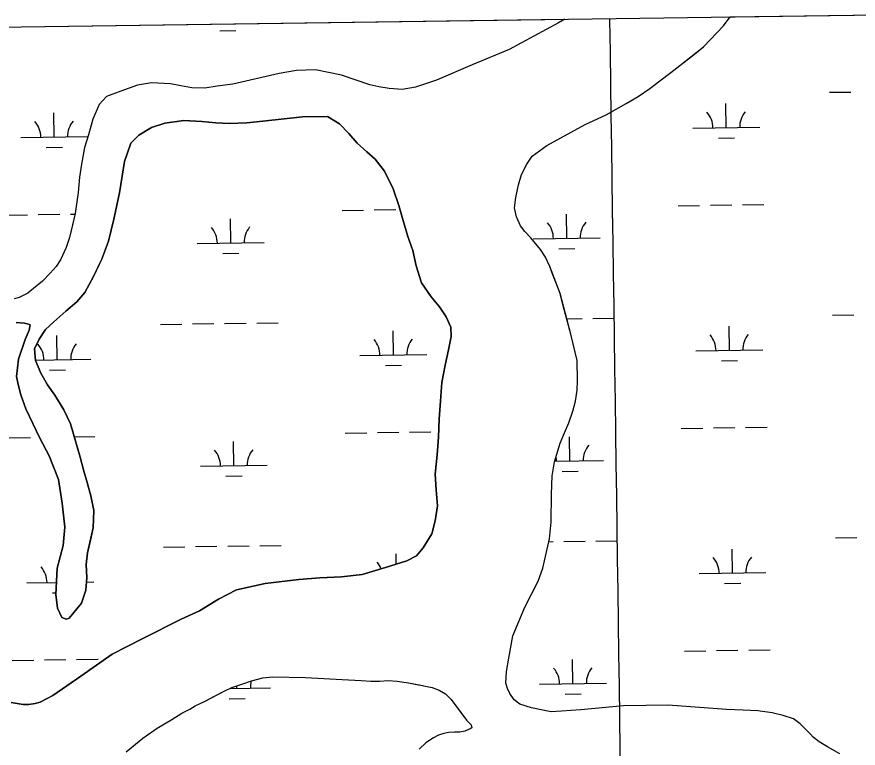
# Model space of a CAD drawing. Extents: x 3767014 to 3805179, y 361544 to 387384.
# Drawn here: x 3793966 to 3795222, y 384387 to 385480 of the extents above; entities that cross this region are included whole.
import ezdxf

# ---------------------------------------------------------------- set-up
doc = ezdxf.new("R2010")
doc.units = 0
for name, color, linetype in [('V-GRID-FRAM', 7, 'Continuous'), ('V-GRID-MAJR', 7, 'Continuous'), ('V-TOPO-SHOR', 7, 'Continuous'), ('V-WETL-SWMP', 7, 'Continuous')]:
    doc.layers.add(name, color=color, linetype=linetype)

msp = doc.modelspace()

# ---------------------------------------------------------------- linework, layer by layer
at = {"layer": 'V-GRID-FRAM'}
msp.add_lwpolyline([(3771006.872, 385146.094), (3802799.803, 385587.734), (3803060.286, 367407.215), (3771251.489, 366965.353), (3771006.872, 385146.094)], dxfattribs=at)
at = {"layer": 'V-GRID-MAJR'}
msp.add_spline([(3795108.086, 367296.749), (3795022.617, 373354.339), (3794937.112, 379414.531), (3794851.606, 385474.724), (3794851.569, 385477.324)], degree=3, dxfattribs=at)
at = {"layer": 'V-TOPO-SHOR'}
for points in [[(3794784.374, 385476.391), (3794774.677, 385471.001), (3794701.285, 385430.961), (3794645.841, 385408.267), (3794592.442, 385385.581), (3794561.279, 385375.057), (3794541.42, 385371.264)], [(3794803.099, 384936.326), (3794802.794, 384966.6), (3794793.166, 385005.751), (3794781.851, 385048.425), (3794777.137, 385066.421), (3794772.256, 385079.403), (3794766.44, 385094.425), (3794761.746, 385106.851), (3794755.188, 385121.125), (3794747.899, 385132.612), (3794740.621, 385141.312), (3794733.531, 385149.642), (3794724.39, 385159.263), (3794718.042, 385167.783), (3794712.231, 385181.318), (3794709.207, 385194.677), (3794711.003, 385209.916), (3794715.199, 385228.877), (3794719.594, 385244.497), (3794727.704, 385259.945), (3794735.273, 385271.86), (3794757.128, 385287.55), (3794814.576, 385319.353), (3794845.908, 385333.593), (3794875.744, 385350.614), (3794893.535, 385360.899), (3794911.129, 385373.042), (3794926.129, 385384.43), (3794942.425, 385396.569), (3794956.128, 385407.024), (3794975.383, 385422.331), (3794991.491, 385435.211), (3795021.268, 385466.717), (3795031.228, 385479.82)], [(3794541.42, 385371.264), (3794521.729, 385372.671), (3794506.487, 385375.21), (3794493.102, 385378.499), (3794450.511, 385392.817), (3794411.663, 385400.651), (3794383.433, 385399.981), (3794357.821, 385395.42), (3794288.42, 385379.544), (3794265.217, 385376.294), (3794246.655, 385373.248), (3794227.337, 385373.914), (3794210.795, 385376.634), (3794195.181, 385379.915), (3794166.943, 385381.473), (3794145.97, 385377.862), (3794121.117, 385368.847), (3794099.978, 385360.776), (3794088.693, 385349.217), (3794079.309, 385327.076), (3794072.715, 385303.835), (3794067.034, 385284.867), (3794062.489, 385259.775), (3794059.593, 385240.632), (3794057.641, 385217.781), (3794052.753, 385186.186), (3794047.459, 385162.949), (3794044.536, 385150.307), (3794039.58, 385135.615), (3794031.296, 385117.193), (3794024.65, 385107.137), (3794015.774, 385097.074)], [(3794514.941, 385249.377), (3794501.173, 385267.502), (3794488.428, 385278.408), (3794473.934, 385291.052), (3794461.675, 385305.445), (3794447.921, 385320.084), (3794429.945, 385330.971), (3794392.594, 385330.324), (3794333.1, 385323.861), (3794309.201, 385321.524), (3794282.809, 385320.424), (3794263.13, 385321.839), (3794242.203, 385323.748), (3794215.303, 385324.887), (3794186.68, 385321.037), (3794167.031, 385314.483), (3794147.903, 385302.953), (3794136.244, 385291.451), (3794126.393, 385263.768), (3794119.108, 385216.92), (3794110.547, 385177.539), (3794102.71, 385144.636), (3794092.855, 385118.201), (3794080.505, 385092.25)], [(3794019.743, 384465.939), (3794061.215, 384495.24), (3794108.401, 384528.051), (3794154.131, 384551.394), (3794211.045, 384580.011), (3794238.638, 384592.821), (3794266.957, 384610.116), (3794294.048, 384623.922), (3794336.595, 384633.306), (3794386.876, 384639.483), (3794418.243, 384642.098), (3794450.612, 384643.47), (3794481.477, 384647.081), (3794516.303, 384657.179), (3794548.137, 384667.518), (3794562.551, 384675.046), (3794572.716, 384686.542), (3794585.581, 384707.761), (3794590.736, 384726.957), (3794593.882, 384749.63), (3794592.045, 384773.283), (3794590.457, 384796.685), (3794593.581, 384825.584), (3794595.467, 384852.239), (3794596.354, 384879.387), (3794598.737, 384906.044), (3794600.372, 384933.692), (3794605.498, 384959.614), (3794610.388, 384982.543), (3794614.294, 385002.483), (3794613.989, 385016.425), (3794606.954, 385031.589), (3794596.931, 385046.99), (3794584.422, 385061.883), (3794570.393, 385082.746), (3794562.324, 385107.864), (3794557.001, 385131.005), (3794549.946, 385151.894), (3794542.374, 385177.017), (3794536.314, 385198.161), (3794527.748, 385223.03), (3794514.941, 385249.377)], [(3794015.774, 385097.074), (3794003.935, 385085.324), (3793990.979, 385073.943), (3793982.275, 385067.408), (3793969.301, 385060.857), (3793962.065, 385058.598)], [(3794080.505, 385092.25), (3794067.402, 385068.043), (3794055.256, 385054.047), (3794039.123, 385040.287), (3794021.257, 385024.527), (3794008.852, 385012.774), (3793998.948, 384998.538), (3793992.032, 384983.817), (3793993.844, 384966.643), (3794001.639, 384947.748), (3794011.42, 384930.354), (3794022.688, 384914.709), (3794035.974, 384893.097), (3794045.769, 384872.215), (3794051.829, 384851.322), (3794060.412, 384821.97), (3794065.219, 384803.063), (3794070.773, 384784.407), (3794076.332, 384764.507), (3794080.903, 384742.36), (3794080.01, 384716.457), (3794076.825, 384702.747), (3794071.441, 384679.316), (3794069.27, 384661.876), (3794070.591, 384642.209), (3794068.924, 384623.275), (3794062.276, 384604.073), (3794043.938, 384581.588), (3794039.709, 384580.076), (3794033.223, 384582.79), (3794026.444, 384596.708)], [(3794026.444, 384596.708), (3794024.122, 384617.121), (3794025.959, 384656.475), (3794035.038, 384690.38), (3794037.669, 384717.534), (3794033.79, 384753.628), (3794028.171, 384788.968), (3794014.085, 384824.276), (3794000.283, 384850.369), (3793989.488, 384872.242), (3793979.189, 384894.365), (3793971.636, 384915.252), (3793967.589, 384930.678), (3793965.549, 384942.871), (3793968.435, 384968.533), (3793978.527, 384997.958), (3793984.448, 385011.93), (3793985.912, 385019.655), (3793983.418, 385020.64), (3793977.436, 385022.111), (3793964.978, 385023.556)], [(3795194.986, 384378.944), (3795176.556, 384389.272), (3795164.082, 384396.838), (3795155.138, 384404.045), (3795151.22, 384408.3), (3795143.761, 384416.073), (3795135.557, 384424.027), (3795125.684, 384431.23), (3795110.434, 384436.186), (3795093.889, 384440.204), (3795072.518, 384443.092), (3795050.782, 384444.12), (3795025.518, 384445.134), (3794938.757, 384451.661), (3794872.082, 384450.837), (3794808.213, 384444.826), (3794779.062, 384442.668), (3794763.651, 384441.863), (3794751.567, 384444.042), (3794734.653, 384447.505), (3794716.798, 384453.377), (3794708.602, 384459.474), (3794701.877, 384469.292), (3794698.506, 384476.521), (3794696.245, 384484.498), (3794697.289, 384502.148), (3794700.367, 384521.848), (3794706.774, 384555.081), (3794724.657, 384597.982), (3794744.412, 384636.953), (3794751.281, 384656.223), (3794761.506, 384700.282), (3794764.009, 384725.179), (3794764.4, 384766.784), (3794765.217, 384794.463), (3794768.664, 384815.279), (3794777.098, 384843.173), (3794783.909, 384858.428), (3794789.978, 384873.684), (3794796.41, 384890.797), (3794800.248, 384906.042), (3794802.413, 384922.023), (3794803.099, 384936.326)], [(3794129.121, 384381.883), (3794154.174, 384402.537), (3794175.535, 384417.357), (3794197.524, 384430.198), (3794212.468, 384439.915), (3794224.084, 384445.533), (3794232.236, 384450.768), (3794246.326, 384457.262), (3794261.03, 384465.12), (3794276.351, 384473.353), (3794286.733, 384477.977), (3794303.178, 384483.614), (3794316.41, 384488), (3794333.108, 384492.524), (3794347.837, 384494.194), (3794396.999, 384492.903), (3794451.615, 384490.026), (3794480.224, 384488.777), (3794494.345, 384487.347), (3794507.839, 384487.771), (3794520.342, 384488.441), (3794533.842, 384487.753), (3794550.691, 384485.217), (3794561.722, 384482.909), (3794585.884, 384478.053), (3794596.548, 384474.256), (3794605.981, 384468.845), (3794614.56, 384460.088), (3794621.904, 384450.213), (3794637.217, 384429.473), (3794641.444, 384425.155), (3794644.178, 384422.565), (3794645.186, 384417.987), (3794642.841, 384416.37), (3794634.93, 384413.117), (3794627.508, 384411.479), (3794619.459, 384411.323), (3794611.042, 384410.918), (3794603.37, 384409.402), (3794595.454, 384407.018), (3794587.918, 384403.025), (3794576.68, 384395.304), (3794566.811, 384385.977)], [(3793983.686, 384452.597), (3793993.144, 384454.376), (3794000.857, 384456.152), (3794019.743, 384465.939)], [(3793957.525, 384455.73), (3793975.22, 384452.564), (3793983.686, 384452.597)]]:
    msp.add_lwpolyline(points, dxfattribs=at)
at = {"layer": 'V-WETL-SWMP'}
for p, q in [((3795031.227, 385479.82), (3796082.392, 385494.422)), ((3793275.377, 385455.429), (3794784.373, 385476.391)), ((3794784.373, 385476.391), (3794774.676, 385471.001)), ((3795021.268, 385466.718), (3795031.227, 385479.82)), ((3794774.676, 385471.001), (3794701.285, 385430.962)), ((3794991.49, 385435.211), (3795021.268, 385466.718)), ((3794268.917, 385459.174), (3794292.915, 385459.508)), ((3794701.285, 385430.962), (3794645.841, 385408.268)), ((3794956.128, 385407.024), (3794991.49, 385435.211)), ((3794383.434, 385399.98), (3794357.821, 385395.421)), ((3794411.663, 385400.65), (3794383.434, 385399.98)), ((3794450.512, 385392.818), (3794411.663, 385400.65)), ((3794645.841, 385408.268), (3794592.441, 385385.582)), ((3794942.425, 385396.569), (3794956.128, 385407.024)), ((3794357.821, 385395.421), (3794288.421, 385379.543)), ((3794493.102, 385378.5), (3794450.512, 385392.818)), ((3794926.129, 385384.431), (3794942.425, 385396.569)), ((3794145.97, 385377.862), (3794121.118, 385368.848)), ((3794166.944, 385381.474), (3794145.97, 385377.862)), ((3794195.181, 385379.915), (3794166.944, 385381.474)), ((3794210.796, 385376.634), (3794195.181, 385379.915)), ((3794227.337, 385373.914), (3794210.796, 385376.634)), ((3794265.217, 385376.293), (3794246.656, 385373.248)), ((3794288.421, 385379.543), (3794265.217, 385376.293)), ((3794506.488, 385375.21), (3794493.102, 385378.5)), ((3794521.728, 385372.671), (3794506.488, 385375.21)), ((3794561.28, 385375.057), (3794541.421, 385371.263)), ((3794592.441, 385385.582), (3794561.28, 385375.057)), ((3794911.13, 385373.042), (3794926.129, 385384.431)), ((3794121.118, 385368.848), (3794099.977, 385360.777)), ((3794246.656, 385373.248), (3794227.337, 385373.914)), ((3794541.421, 385371.263), (3794521.728, 385372.671)), ((3794893.534, 385360.899), (3794911.13, 385373.042)), ((3795179.255, 385367.17), (3795211.252, 385367.614)), ((3794099.977, 385360.777), (3794088.693, 385349.217)), ((3794845.909, 385333.593), (3794875.744, 385350.613)), ((3794875.744, 385350.613), (3794893.534, 385360.899)), ((3795025.383, 385314.286), (3795024.883, 385350.282)), ((3794088.693, 385349.217), (3794079.309, 385327.077)), ((3794021.664, 385300.343), (3794021.164, 385336.339)), ((3794079.309, 385327.077), (3794072.715, 385303.835)), ((3794814.577, 385319.353), (3794845.909, 385333.593)), ((3794757.127, 385287.549), (3794814.577, 385319.353)), ((3794975.388, 385313.591), (3795075.378, 385314.98)), ((3793971.668, 385299.648), (3794071.659, 385301.037)), ((3794072.715, 385303.835), (3794067.033, 385284.867)), ((3794735.273, 385271.861), (3794757.127, 385287.549)), ((3795013.598, 385298.689), (3795037.596, 385299.023)), ((3794009.879, 385284.746), (3794033.877, 385285.08)), ((3794067.033, 385284.867), (3794062.489, 385259.775)), ((3794727.705, 385259.944), (3794735.273, 385271.861)), ((3794062.489, 385259.775), (3794059.594, 385240.633)), ((3794719.594, 385244.496), (3794727.705, 385259.944)), ((3794059.594, 385240.633), (3794057.641, 385217.78)), ((3794715.199, 385228.877), (3794719.594, 385244.496)), ((3794711.003, 385209.916), (3794715.199, 385228.877)), ((3794057.641, 385217.78), (3794052.752, 385186.186)), ((3794709.206, 385194.678), (3794711.003, 385209.916)), ((3795001.581, 385198.512), (3795033.578, 385198.956)), ((3795049.576, 385199.179), (3795081.573, 385199.623)), ((3794451.726, 385190.874), (3794483.723, 385191.318)), ((3794499.721, 385191.54), (3794531.718, 385191.985)), ((3794712.231, 385181.318), (3794709.206, 385194.678)), ((3794953.585, 385197.845), (3794985.582, 385198.29)), ((3793949.866, 385183.902), (3793981.863, 385184.347)), ((3793997.861, 385184.569), (3794029.858, 385185.013)), ((3794052.752, 385186.186), (3794044.537, 385150.307)), ((3794045.857, 385185.236), (3794052.556, 385185.329)), ((3794285.323, 385142.128), (3794284.823, 385178.124)), ((3794718.042, 385167.782), (3794712.231, 385181.318)), ((3794787.182, 385149.099), (3794786.682, 385185.096)), ((3794724.391, 385159.264), (3794718.042, 385167.782)), ((3794044.537, 385150.307), (3794039.581, 385135.615)), ((3794733.53, 385149.642), (3794724.391, 385159.264)), ((3794747.899, 385132.612), (3794733.53, 385149.642)), ((3794737.187, 385148.405), (3794837.177, 385149.794)), ((3794235.327, 385141.433), (3794335.318, 385142.822)), ((3794039.581, 385135.615), (3794031.296, 385117.194)), ((3794273.538, 385126.531), (3794297.536, 385126.865)), ((3794755.189, 385121.126), (3794747.899, 385132.612)), ((3794775.398, 385133.503), (3794799.395, 385133.836)), ((3794031.296, 385117.194), (3794024.65, 385107.138)), ((3794761.746, 385106.85), (3794755.189, 385121.126)), ((3794024.65, 385107.138), (3794015.775, 385097.073)), ((3794777.137, 385066.422), (3794761.746, 385106.85)), ((3794015.775, 385097.073), (3794003.935, 385085.325)), ((3793990.979, 385073.943), (3793982.275, 385067.408)), ((3794003.935, 385085.325), (3793990.979, 385073.943)), ((3793969.3, 385060.856), (3793962.066, 385058.598)), ((3793982.275, 385067.408), (3793969.3, 385060.856)), ((3794793.166, 385005.751), (3794777.137, 385066.422)), ((3794324.143, 385022.584), (3794356.14, 385023.029)), ((3794787.02, 385029.014), (3794810.004, 385029.333)), ((3794826.002, 385029.556), (3794857.999, 385030)), ((3795183.876, 385034.527), (3795215.873, 385034.972)), ((3794180.157, 385020.584), (3794212.154, 385021.029)), ((3794228.152, 385021.251), (3794260.149, 385021.695)), ((3794276.147, 385021.918), (3794308.144, 385022.362)), ((3794528.144, 384974.671), (3794527.644, 385010.668)), ((3795030.004, 384981.643), (3795029.504, 385017.639)), ((3794026.284, 384967.7), (3794025.784, 385003.696)), ((3794802.794, 384966.6), (3794793.166, 385005.751)), ((3794478.149, 384973.977), (3794578.139, 384975.366)), ((3794980.008, 384980.948), (3795079.999, 384982.337)), ((3793993.78, 384967.248), (3794076.28, 384968.394)), ((3794803.1, 384936.327), (3794802.794, 384966.6)), ((3795018.219, 384966.046), (3795042.217, 384966.38)), ((3794014.5, 384952.104), (3794038.498, 384952.437)), ((3794516.36, 384959.075), (3794540.357, 384959.408)), ((3794802.414, 384922.023), (3794803.1, 384936.327)), ((3794800.249, 384906.042), (3794802.414, 384922.023)), ((3794796.41, 384890.796), (3794800.249, 384906.042)), ((3794789.977, 384873.683), (3794796.41, 384890.796)), ((3794783.909, 384858.429), (3794789.977, 384873.683)), ((3794552.337, 384859.564), (3794584.334, 384860.009)), ((3794958.206, 384865.202), (3794990.203, 384865.647)), ((3795006.201, 384865.869), (3795038.198, 384866.313)), ((3795054.197, 384866.536), (3795086.194, 384866.98)), ((3793954.487, 384851.259), (3793986.484, 384851.704)), ((3794051.484, 384852.607), (3794082.475, 384853.037)), ((3794456.346, 384858.231), (3794488.343, 384858.675)), ((3794504.342, 384858.897), (3794536.339, 384859.342)), ((3794777.097, 384843.172), (3794783.909, 384858.429)), ((3794791.803, 384816.456), (3794791.303, 384852.453)), ((3794289.943, 384809.485), (3794289.443, 384845.481)), ((3794768.664, 384815.278), (3794777.097, 384843.172)), ((3794239.948, 384808.79), (3794339.939, 384810.179)), ((3794765.218, 384794.463), (3794768.664, 384815.278)), ((3794768.924, 384816.138), (3794841.798, 384817.151)), ((3794780.019, 384800.86), (3794804.016, 384801.193)), ((3794278.159, 384793.889), (3794302.157, 384794.222)), ((3794764.4, 384766.785), (3794765.218, 384794.463)), ((3794764.008, 384725.18), (3794764.4, 384766.785)), ((3794761.507, 384700.282), (3794764.008, 384725.18)), ((3794751.281, 384656.223), (3794761.507, 384700.282)), ((3794782.628, 384696.246), (3794814.625, 384696.691)), ((3794830.623, 384696.913), (3794862.62, 384697.357)), ((3795188.497, 384701.884), (3795220.494, 384702.329)), ((3794184.778, 384687.941), (3794216.774, 384688.386)), ((3794232.773, 384688.608), (3794264.77, 384689.052)), ((3794280.768, 384689.275), (3794312.765, 384689.719)), ((3794328.764, 384689.941), (3794360.761, 384690.386)), ((3794760.499, 384695.939), (3794766.629, 384696.024)), ((3795034.624, 384649), (3795034.124, 384684.996)), ((3794532.481, 384662.433), (3794532.265, 384678.025)), ((3794744.412, 384636.953), (3794751.281, 384656.223)), ((3794984.629, 384648.305), (3795084.62, 384649.694)), ((3793980.91, 384634.362), (3794024.955, 384634.974)), ((3794070.01, 384635.6), (3794080.9, 384635.751)), ((3794724.656, 384597.982), (3794744.412, 384636.953)), ((3795022.84, 384633.404), (3795046.838, 384633.737)), ((3794019.121, 384619.461), (3794024.235, 384619.532)), ((3794706.774, 384555.081), (3794724.656, 384597.982)), ((3794700.368, 384521.847), (3794706.774, 384555.081)), ((3794962.827, 384532.559), (3794994.824, 384533.004)), ((3795010.822, 384533.226), (3795042.819, 384533.67)), ((3795058.818, 384533.893), (3795090.815, 384534.337)), ((3794055.098, 384519.95), (3794087.095, 384520.394)), ((3794697.289, 384502.147), (3794700.368, 384521.847)), ((3793959.108, 384518.616), (3793991.105, 384519.061)), ((3794007.103, 384519.283), (3794039.1, 384519.728)), ((3794796.424, 384483.813), (3794795.924, 384519.81)), ((3794696.245, 384484.498), (3794697.289, 384502.147)), ((3794698.506, 384476.521), (3794696.245, 384484.498)), ((3794746.429, 384483.119), (3794846.419, 384484.508)), ((3794283.849, 384476.693), (3794344.559, 384477.536)), ((3794294.564, 384476.842), (3794294.511, 384480.643)), ((3794701.877, 384469.291), (3794698.506, 384476.521)), ((3794282.78, 384461.246), (3794306.777, 384461.579)), ((3794708.603, 384459.474), (3794701.877, 384469.291)), ((3794716.799, 384453.377), (3794708.603, 384459.474)), ((3794784.639, 384468.217), (3794808.637, 384468.55)), ((3794734.653, 384447.505), (3794716.799, 384453.377)), ((3794751.568, 384444.043), (3794734.653, 384447.505)), ((3794872.082, 384450.838), (3794808.214, 384444.826)), ((3794938.756, 384451.66), (3794872.082, 384450.838)), ((3795025.519, 384445.133), (3794938.756, 384451.66)), ((3795050.783, 384444.119), (3795025.519, 384445.133)), ((3794763.65, 384441.862), (3794751.568, 384444.043)), ((3794779.062, 384442.667), (3794763.65, 384441.862)), ((3794808.214, 384444.826), (3794779.062, 384442.667)), ((3795072.518, 384443.091), (3795050.783, 384444.119)), ((3795093.888, 384440.205), (3795072.518, 384443.091)), ((3795110.434, 384436.185), (3795093.888, 384440.205)), ((3795125.684, 384431.23), (3795110.434, 384436.185)), ((3795135.557, 384424.026), (3795125.684, 384431.23)), ((3795143.761, 384416.072), (3795135.557, 384424.026)), ((3795151.221, 384408.301), (3795143.761, 384416.072)), ((3795155.138, 384404.045), (3795151.221, 384408.301)), ((3795164.082, 384396.837), (3795155.138, 384404.045)), ((3795176.556, 384389.272), (3795164.082, 384396.837)), ((3795194.985, 384378.944), (3795176.556, 384389.272))]:
    msp.add_line(p, q, dxfattribs=at)
for points in [[(3794186.68, 385321.037), (3794215.303, 385324.887), (3794242.203, 385323.749), (3794263.13, 385321.84), (3794282.809, 385320.424), (3794309.202, 385321.525), (3794333.1, 385323.861), (3794392.594, 385330.324), (3794429.946, 385330.971), (3794447.92, 385320.085), (3794461.675, 385305.446), (3794473.935, 385291.051), (3794488.429, 385278.408), (3794501.173, 385267.501), (3794514.942, 385249.377), (3794527.748, 385223.03), (3794536.314, 385198.161), (3794542.375, 385177.017), (3794549.946, 385151.895), (3794557.002, 385131.004), (3794562.324, 385107.865), (3794570.393, 385082.745), (3794584.422, 385061.882), (3794596.932, 385046.99), (3794606.955, 385031.589), (3794613.988, 385016.426), (3794614.293, 385002.482), (3794610.388, 384982.544), (3794605.498, 384959.613), (3794600.372, 384933.693), (3794598.738, 384906.044), (3794596.354, 384879.388), (3794595.466, 384852.24), (3794593.58, 384825.585), (3794590.457, 384796.685), (3794592.045, 384773.282), (3794593.882, 384749.631), (3794590.735, 384726.957), (3794585.582, 384707.761), (3794572.716, 384686.542), (3794562.552, 384675.046), (3794548.138, 384667.517), (3794516.303, 384657.18), (3794481.478, 384647.08), (3794450.612, 384643.471), (3794418.243, 384642.097), (3794386.875, 384639.482), (3794336.595, 384633.305), (3794294.048, 384623.922), (3794266.958, 384610.117), (3794238.637, 384592.821), (3794211.045, 384580.01), (3794154.131, 384551.394), (3794108.401, 384528.052), (3794061.215, 384495.241), (3794019.743, 384465.939)], [(3793964.978, 385023.556), (3793977.436, 385022.111), (3793983.418, 385020.641), (3793985.913, 385019.655), (3793984.449, 385011.929), (3793978.528, 384997.959), (3793968.435, 384968.533), (3793965.549, 384942.871), (3793967.589, 384930.677), (3793971.635, 384915.253), (3793979.189, 384894.364), (3793989.488, 384872.241), (3794000.283, 384850.369), (3794014.084, 384824.276), (3794028.17, 384788.969), (3794033.79, 384753.628), (3794037.669, 384717.534), (3794035.037, 384690.379), (3794025.958, 384656.474), (3794024.122, 384617.12), (3794026.445, 384596.708), (3794033.224, 384582.789), (3794039.71, 384580.076), (3794043.938, 384581.587), (3794062.277, 384604.073), (3794068.924, 384623.275), (3794070.592, 384642.208), (3794069.269, 384661.876), (3794071.44, 384679.317), (3794080.009, 384716.457), (3794080.902, 384742.36), (3794076.331, 384764.506), (3794070.773, 384784.407), (3794065.22, 384803.062), (3794060.413, 384821.97), (3794045.769, 384872.216), (3794035.974, 384893.096), (3794022.689, 384914.709), (3794011.421, 384930.353), (3794001.639, 384947.747), (3793993.844, 384966.642), (3793992.032, 384983.818), (3793998.947, 384998.539), (3794008.851, 385012.773), (3794021.256, 385024.527), (3794039.124, 385040.287), (3794055.256, 385054.048), (3794067.403, 385068.043), (3794080.506, 385092.251), (3794092.854, 385118.2), (3794102.71, 385144.636), (3794110.548, 385177.54), (3794119.108, 385216.921), (3794126.392, 385263.769), (3794136.244, 385291.451), (3794147.902, 385302.953), (3794167.032, 385314.484), (3794186.68, 385321.037)], [(3794129.12, 384381.883), (3794154.173, 384402.538), (3794175.535, 384417.357), (3794197.524, 384430.198), (3794212.468, 384439.916), (3794224.085, 384445.534), (3794232.236, 384450.767), (3794246.326, 384457.262), (3794276.351, 384473.354), (3794286.733, 384477.977), (3794303.179, 384483.614), (3794316.411, 384488.001), (3794333.108, 384492.525), (3794347.837, 384494.193), (3794396.999, 384492.903), (3794451.615, 384490.025), (3794480.223, 384488.776), (3794494.344, 384487.347), (3794507.839, 384487.772), (3794520.343, 384488.441), (3794533.842, 384487.752), (3794550.692, 384485.218), (3794585.885, 384478.053), (3794596.549, 384474.257), (3794605.981, 384468.846), (3794614.56, 384460.089), (3794637.217, 384429.472), (3794641.444, 384425.155), (3794644.179, 384422.565), (3794645.187, 384417.988), (3794642.841, 384416.369), (3794634.93, 384413.118), (3794627.507, 384411.479), (3794619.459, 384411.323), (3794611.041, 384410.918), (3794603.37, 384409.402), (3794595.455, 384407.018), (3794587.918, 384403.025), (3794576.681, 384395.304), (3794566.812, 384385.978)], [(3794019.743, 384465.939), (3794000.856, 384456.151), (3793993.143, 384454.377), (3793983.687, 384452.596), (3793975.22, 384452.563), (3793957.526, 384455.73)]]:
    msp.add_lwpolyline(points, dxfattribs=at)
for centre, start, end in [((3794970.139, 385313.993), 0.024037, 41.567696), ((3795080.614, 385315.528), 140.024034, 181.567693), ((3793966.419, 385300.05), 0.024037, 41.567696), ((3794076.895, 385301.585), 140.024034, 181.567693), ((3794230.078, 385141.835), 0.024037, 41.567696), ((3794340.554, 385143.37), 140.024034, 181.567693), ((3794731.938, 385148.806), 0.024037, 41.567696), ((3794842.413, 385150.341), 140.024034, 181.567693), ((3794583.375, 384975.913), 140.024034, 181.567693), ((3794974.759, 384981.35), 0.024037, 41.567696), ((3795085.235, 384982.885), 140.024034, 181.567693), ((3793971.04, 384967.407), 0.024037, 41.567696), ((3794081.515, 384968.942), 140.024034, 181.567693), ((3794472.9, 384974.379), 0.024037, 41.567696), ((3794847.034, 384817.698), 140.024034, 181.567693), ((3794234.699, 384809.192), 0.024037, 41.567696), ((3794345.174, 384810.727), 140.024034, 181.567693), ((3794736.559, 384816.164), 0.024037, 11.635563), ((3794979.38, 384648.707), 0.024037, 41.567696), ((3795089.855, 384650.242), 140.024034, 181.567693), ((3794477.521, 384641.736), 22.739489, 41.567696), ((3793975.661, 384634.764), 0.024037, 41.567696), ((3794741.18, 384483.521), 0.024037, 41.567696), ((3794851.655, 384485.055), 140.024034, 181.567693), ((3794349.795, 384478.084), 163.930291, 181.567693)]:
    msp.add_arc(centre, 35.246, start, end, dxfattribs=at)

doc.saveas('drawing.dxf')
